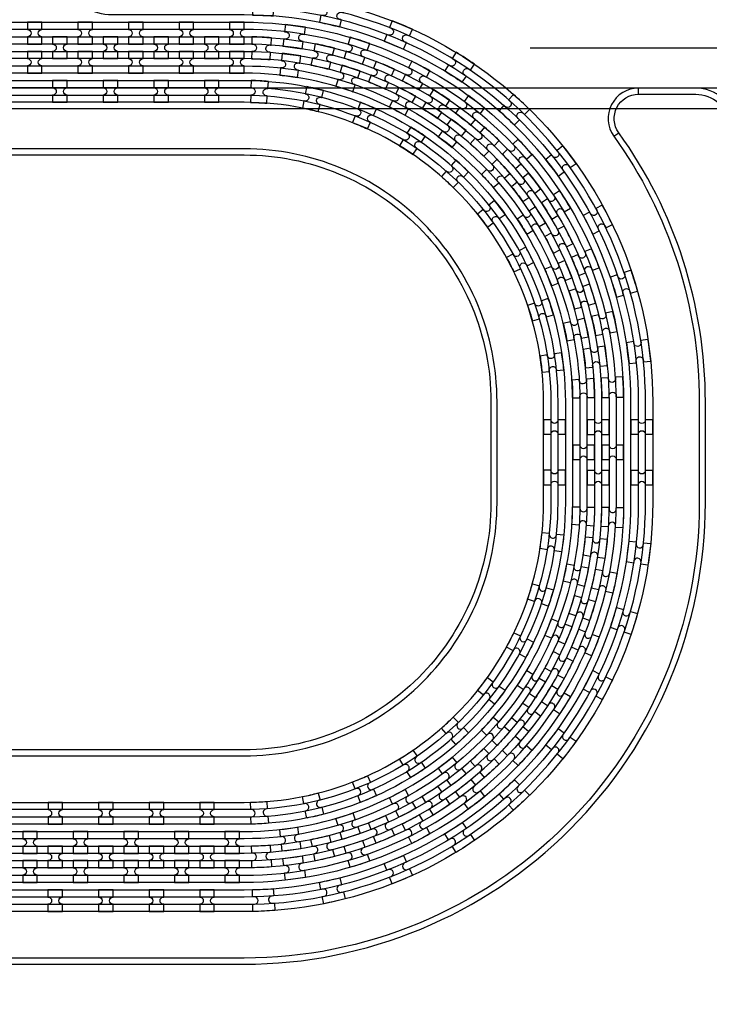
# Model space of a CAD drawing. Extents: x -63500 to 63500, y -63500 to 63500.
# Tile 263 of 296: x 34799 to 38208, y -9858 to -4992. Entities that reach past the tile are written whole.
import ezdxf

# ---------------------------------------------------------------- set-up
doc = ezdxf.new("R2010")
doc.units = 13
doc.header["$MEASUREMENT"] = 0
for name, color, linetype in [('1_Metal', 2, 'Continuous'), ('2_Electrodes', 5, 'Continuous'), ('3_Outline', 4, 'Continuous')]:
    doc.layers.add(name, color=color, linetype=linetype)

# ---------------------------------------------------------------- blocks, each defined once
blk = doc.blocks.new('*U219')
at = {"layer": '1_Metal'}
for points in [[(137.3, 193.7, -1), (140.1, 229.6, 0.000475), (142.9, 229.4), (145.6, 265.3, -0.013499), (66.1, 273.3), (61.5, 237.6, 0.000627), (65.3, 237.1, -1), (60.8, 201.4, -0.000627), (56.9, 201.9), (52.3, 166.2, 0.013498), (137.6, 157.5), (140.3, 193.5, -0.000475)], [(-23, 31.6), (-17.3, 67.2, -0.000725), (-22.1, 68, -1), (-16.2, 103.5, 0.000725), (-11.5, 102.7), (-5.7, 138.2, -0.013497), (-91.8, 154.6), (-99.5, 119.4, 0.000878), (-93.8, 118.2, -1), (-101.4, 83, -0.000877), (-107.2, 84.3), (-114.9, 49.1, 0.013496)], [(38.6, 59.1), (34, 23.4, 0.000987), (40.8, 22.5, -1), (36.4, -13.2, -0.000987), (29.4, -12.4), (24.9, -48.1, 0.013495), (121.7, -57.8), (124.4, -21.9, -0.000835), (118.5, -21.5, -1), (121.3, 14.4, 0.000835), (127, 14), (129.7, 49.9, -0.013497), (38.6, 59.1)], [(-122.5, 13.9), (-130.2, -21.2, 0.001088), (-122.5, -22.9, -1), (-130.1, -58.1, -0.001088), (-137.9, -56.4), (-145.6, -91.6, 0.013495), (-46.1, -110.5), (-40.3, -75, -0.000936), (-47.1, -73.9, -1), (-41.2, -38.3, 0.000936), (-34.6, -39.4), (-28.8, -3.9, -0.013496)], [(16.3, -192.1, -1), (11.9, -227.9, -0.001268), (1.9, -226.6), (-2.6, -262.3, 0.013494), (105.8, -273.3), (108.5, -237.4, -0.001116), (99.6, -236.7, -1), (102.5, -200.8, 0.001116), (111.1, -201.5), (113.8, -165.6, -0.013495), (11.1, -155.2), (6.5, -190.9, 0.001268)]]:
    blk.add_lwpolyline(points, format="xyb", close=True, dxfattribs=at)
blk = doc.blocks.new('*U221')
at = {"layer": '1_Metal', "color": 0, "linetype": 'ByBlock', "lineweight": -2, "transparency": 16777216}
for p, rotation in [((-415.8, 1200.9), 80.00000000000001), ((-537.3, 919.2), 70.00000000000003), ((-705.7, 662.9), 59.99999999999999), ((-916.2, 439.7), 50), ((-1162.2, 256.5), 40), ((-1436.2, 118.7), 30.00000000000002), ((-1730.1, 30.7), 19.99999999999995), ((-2034.7, -5), 9.999999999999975)]:
    blk.add_blockref('*U219', p, dxfattribs=dict(at, rotation=rotation))
blk.add_blockref('*U219', (-2340.9, 12.7), dxfattribs=at)
blk = doc.blocks.new('*U222')
at = {"layer": '1_Metal'}
for points in [[(137.3, 193.7, -1), (140.1, 229.6, 0.000475), (142.9, 229.4), (145.6, 265.3, -0.013499), (66.1, 273.3), (61.5, 237.6, 0.000627), (65.3, 237.1, -1), (60.8, 201.4, -0.000627), (56.9, 201.9), (52.3, 166.2, 0.013498), (137.6, 157.5), (140.3, 193.5, -0.000475)], [(-23, 31.6), (-17.3, 67.2, -0.000725), (-22.1, 68, -1), (-16.2, 103.5, 0.000725), (-11.5, 102.7), (-5.7, 138.2, -0.013497), (-91.8, 154.6), (-99.5, 119.4, 0.000878), (-93.8, 118.2, -1), (-101.4, 83, -0.000877), (-107.2, 84.3), (-114.9, 49.1, 0.013496)], [(38.6, 59.1), (34, 23.4, 0.000987), (40.8, 22.5, -1), (36.4, -13.2, -0.000987), (29.4, -12.4), (24.9, -48.1, 0.013495), (121.7, -57.8), (124.4, -21.9, -0.000835), (118.5, -21.5, -1), (121.3, 14.4, 0.000835), (127, 14), (129.7, 49.9, -0.013497), (38.6, 59.1)], [(-122.5, 13.9), (-130.2, -21.2, 0.001088), (-122.5, -22.9, -1), (-130.1, -58.1, -0.001088), (-137.9, -56.4), (-145.6, -91.6, 0.013495), (-46.1, -110.5), (-40.3, -75, -0.000936), (-47.1, -73.9, -1), (-41.2, -38.3, 0.000936), (-34.6, -39.4), (-28.8, -3.9, -0.013496)], [(16.3, -192.1, -1), (11.9, -227.9, -0.001268), (1.9, -226.6), (-2.6, -262.3, 0.013494), (105.8, -273.3), (108.5, -237.4, -0.001116), (99.6, -236.7, -1), (102.5, -200.8, 0.001116), (111.1, -201.5), (113.8, -165.6, -0.013495), (11.1, -155.2), (6.5, -190.9, 0.001268)]]:
    blk.add_lwpolyline(points, format="xyb", close=True, dxfattribs=at)
blk = doc.blocks.new('*U223')
at = {"layer": '1_Metal', "color": 0, "linetype": 'ByBlock', "lineweight": -2, "transparency": 16777216}
for p, rotation in [((-415.8, 1200.9), 80.00000000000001), ((-537.3, 919.2), 70.00000000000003), ((-705.7, 662.9), 59.99999999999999), ((-916.2, 439.7), 50), ((-1162.2, 256.5), 40), ((-1436.2, 118.7), 30.00000000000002), ((-1730.1, 30.7), 19.99999999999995), ((-2034.7, -5), 9.999999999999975)]:
    blk.add_blockref('*U222', p, dxfattribs=dict(at, rotation=rotation))
blk.add_blockref('*U222', (-2340.9, 12.7), dxfattribs=at)
blk = doc.blocks.new('*U224')
at = {"layer": '1_Metal'}
for points in [[(-270, 36), (-270, -36), (-234, -36, -0.414214), (-216, -18), (-216, -18, -0.414214), (-198, -36), (-162, -36), (-162, 36), (-198, 36, -0.414214), (-216, 18), (-216, 18, -0.414214), (-234, 36)], [(54, -35.9), (54, 36.1), (18, 36.1, -0.414214), (0, 18.1), (0, 18.1, -0.414214), (-18, 36.1), (-54, 36.1), (-54, -35.9), (-18, -35.9, -0.414214), (0, -17.9), (0, -17.9, -0.414214), (18, -35.9), (54, -35.9)], [(162, 35.9), (162, -36.1), (198, -36.1, -0.414214), (216, -18.1), (216, -18.1, -0.414214), (234, -36.1), (270, -36.1), (270, 35.9), (234, 35.9, -0.414214), (216, 17.9), (216, 17.9, -0.414214), (198, 35.9)]]:
    blk.add_lwpolyline(points, format="xyb", close=True, dxfattribs=at)
blk = doc.blocks.new('*U225')
at = {"layer": '1_Metal', "color": 0, "linetype": 'ByBlock', "lineweight": -2, "transparency": 16777216}
for p in [(0, 250), (0, 0)]:
    blk.add_blockref('*U224', p, dxfattribs=at)

msp = doc.modelspace()

# ---------------------------------------------------------------- linework, layer by layer
for p, q in [((37322.9, -5130), (40322.9, -5130)), ((40215.8, -5330), (32194.3, -5330)), ((32194.3, -5430), (39744.8, -5430))]:
    msp.add_line(p, q)
for radius in [50000, 47500, 45000]:
    msp.add_circle((0, 0), radius)
at = {"layer": '1_Metal'}
for points in [[(-50000, 0, 1), (50000, 0), (51000, 0, -1), (-51000, 0)], [(5312.2, -9220), (5714.1, -9220), (35908.6, -9220, 0.414214), (37748.6, -7380), (37748.6, -6880, 0.414214), (35908.6, -5040), (34675.7, -5040, 0.244698), (34660.9, -5047.6), (34619.6, -5018.7), (34684.1, -4926.5), (34725.1, -4955.2), (34710.7, -4975.6, 0.606815), (34725.5, -5004), (35908.7, -5004, -0.414214), (37784.7, -6880), (37784.7, -7380, -0.414214), (35908.7, -9256), (5714.1, -9256), (5312.2, -9256)], [(34908.7, -5112), (34908.7, -5076, -0.414214), (34890.7, -5058), (34890.7, -5058, -0.414214), (34908.7, -5040), (34908.7, -5004), (34836.7, -5004), (34836.7, -5040, -0.414214), (34854.7, -5058), (34854.7, -5058, -0.414214), (34836.7, -5076), (34836.7, -5112)], [(35158.7, -5112), (35158.7, -5076, -0.414214), (35140.7, -5058), (35140.7, -5058, -0.414214), (35158.7, -5040), (35158.7, -5004), (35086.7, -5004), (35086.7, -5040, -0.414214), (35104.7, -5058), (35104.7, -5058, -0.414214), (35086.7, -5076), (35086.7, -5112)], [(35408.7, -5112), (35408.7, -5076, -0.414214), (35390.7, -5058), (35390.7, -5058, -0.414214), (35408.7, -5040), (35408.7, -5004), (35336.7, -5004), (35336.7, -5040, -0.414214), (35354.7, -5058), (35354.7, -5058, -0.414214), (35336.7, -5076), (35336.7, -5112)], [(35658.7, -5112), (35658.7, -5076, -0.414214), (35640.7, -5058), (35640.7, -5058, -0.414214), (35658.7, -5040), (35658.7, -5004), (35586.7, -5004), (35586.7, -5040, -0.414214), (35604.7, -5058), (35604.7, -5058, -0.414214), (35586.7, -5076), (35586.7, -5112)], [(35908.7, -5112), (35908.7, -5076, -0.414214), (35890.7, -5058), (35890.7, -5058, -0.414214), (35908.7, -5040), (35908.7, -5004), (35836.7, -5004), (35836.7, -5040, -0.414214), (35854.7, -5058), (35854.7, -5058, -0.414214), (35836.7, -5076), (35836.7, -5112)], [(5312.2, -9148), (5714.1, -9148), (35908.6, -9148, 0.414214), (37676.6, -7380), (37676.6, -6880, 0.414214), (35908.6, -5112), (34624.5, -5112, 0.244698), (34609.8, -5119.6), (34568.9, -5091), (34619.6, -5018.7), (34660.9, -5047.6, 0.606815), (34675.7, -5076), (35908.6, -5076, -0.414214), (37712.6, -6880), (37712.6, -7380, -0.414214), (35908.6, -9184), (5714.1, -9184), (5312.2, -9184)], [(5312.2, -9076), (5714.1, -9076), (35908.6, -9076, 0.414214), (37604.6, -7380), (37604.6, -6880, 0.414214), (35908.6, -5184), (34574.3, -5184, 0.244698), (34559.5, -5191.6), (34518.6, -5162.9), (34568.9, -5091), (34609.8, -5119.6, 0.606815), (34624.5, -5148), (35908.6, -5148, -0.414214), (37640.6, -6880), (37640.6, -7380, -0.414214), (35908.6, -9112), (5714.1, -9112), (5312.2, -9112)], [(35033.7, -5076), (34961.7, -5076), (34961.7, -5112, -0.414214), (34979.7, -5130), (34979.7, -5130, -0.414214), (34961.7, -5148), (34961.7, -5184), (35033.7, -5184), (35033.7, -5148, -0.414214), (35015.7, -5130), (35015.7, -5130, -0.414214), (35033.7, -5112), (35033.7, -5076)], [(35283.7, -5076), (35211.7, -5076), (35211.7, -5112, -0.414214), (35229.7, -5130), (35229.7, -5130, -0.414214), (35211.7, -5148), (35211.7, -5184), (35283.7, -5184), (35283.7, -5148, -0.414214), (35265.7, -5130), (35265.7, -5130, -0.414214), (35283.7, -5112), (35283.7, -5076)], [(35533.7, -5076), (35461.7, -5076), (35461.7, -5112, -0.414214), (35479.7, -5130), (35479.7, -5130, -0.414214), (35461.7, -5148), (35461.7, -5184), (35533.7, -5184), (35533.7, -5148, -0.414214), (35515.7, -5130), (35515.7, -5130, -0.414214), (35533.7, -5112), (35533.7, -5076)], [(35783.7, -5076), (35711.7, -5076), (35711.7, -5112, -0.414214), (35729.7, -5130), (35729.7, -5130, -0.414214), (35711.7, -5148), (35711.7, -5184), (35783.7, -5184), (35783.7, -5148, -0.414214), (35765.7, -5130), (35765.7, -5130, -0.414214), (35783.7, -5112), (35783.7, -5076)], [(34908.7, -5148), (34836.7, -5148), (34836.7, -5184, -0.414214), (34854.7, -5202), (34854.7, -5202, -0.414214), (34836.7, -5220), (34836.7, -5256), (34908.7, -5256), (34908.7, -5220, -0.414214), (34890.7, -5202), (34890.7, -5202, -0.414214), (34908.7, -5184), (34908.7, -5148)], [(35158.7, -5148), (35086.7, -5148), (35086.7, -5184, -0.414214), (35104.7, -5202), (35104.7, -5202, -0.414214), (35086.7, -5220), (35086.7, -5256), (35158.7, -5256), (35158.7, -5220, -0.414214), (35140.7, -5202), (35140.7, -5202, -0.414214), (35158.7, -5184), (35158.7, -5148)], [(35408.7, -5148), (35336.7, -5148), (35336.7, -5184, -0.414214), (35354.7, -5202), (35354.7, -5202, -0.414214), (35336.7, -5220), (35336.7, -5256), (35408.7, -5256), (35408.7, -5220, -0.414214), (35390.7, -5202), (35390.7, -5202, -0.414214), (35408.7, -5184), (35408.7, -5148)], [(35658.7, -5148), (35586.7, -5148), (35586.7, -5184, -0.414214), (35604.7, -5202), (35604.7, -5202, -0.414214), (35586.7, -5220), (35586.7, -5256), (35658.7, -5256), (35658.7, -5220, -0.414214), (35640.7, -5202), (35640.7, -5202, -0.414214), (35658.7, -5184), (35658.7, -5148)], [(35908.7, -5148), (35836.7, -5148), (35836.7, -5184, -0.414214), (35854.7, -5202), (35854.7, -5202, -0.414214), (35836.7, -5220), (35836.7, -5256), (35908.7, -5256), (35908.7, -5220, -0.414214), (35890.7, -5202), (35890.7, -5202, -0.414214), (35908.7, -5184), (35908.7, -5148)], [(5312.2, -9004), (5714.1, -9004), (5714.1, -9004), (35908.7, -9004, 0.414214), (37532.7, -7380), (37532.7, -6880, 0.414214), (35908.7, -5256), (34523.8, -5256, 0.244698), (34509.1, -5263.6), (34494.7, -5284.1), (34453.8, -5255.4), (34518.6, -5162.9), (34559.5, -5191.6, 0.606815), (34574.3, -5220), (35908.6, -5220, -0.414214), (37568.6, -6880), (37568.6, -7380, -0.414214), (35908.6, -9040), (5714.1, -9040), (5312.2, -9040)], [(34961.7, -5400), (35033.7, -5400), (35033.7, -5364, -0.414214), (35015.7, -5346), (35015.7, -5346, -0.414214), (35033.7, -5328), (35033.7, -5292), (34961.7, -5292), (34961.7, -5328, -0.414214), (34979.7, -5346), (34979.7, -5346, -0.414214), (34961.7, -5364)], [(35211.7, -5400), (35283.7, -5400), (35283.7, -5364, -0.414214), (35265.7, -5346), (35265.7, -5346, -0.414214), (35283.7, -5328), (35283.7, -5292), (35211.7, -5292), (35211.7, -5328, -0.414214), (35229.7, -5346), (35229.7, -5346, -0.414214), (35211.7, -5364)], [(35461.7, -5400), (35533.7, -5400), (35533.7, -5364, -0.414214), (35515.7, -5346), (35515.7, -5346, -0.414214), (35533.7, -5328), (35533.7, -5292), (35461.7, -5292), (35461.7, -5328, -0.414214), (35479.7, -5346), (35479.7, -5346, -0.414214), (35461.7, -5364)], [(35711.7, -5400), (35783.7, -5400), (35783.7, -5364, -0.414214), (35765.7, -5346), (35765.7, -5346, -0.414214), (35783.7, -5328), (35783.7, -5292), (35711.7, -5292), (35711.7, -5328, -0.414214), (35729.7, -5346), (35729.7, -5346, -0.414214), (35711.7, -5364)], [(37640.7, -7094), (37604.7, -7094, -0.414214), (37586.7, -7112), (37586.7, -7112, -0.414214), (37568.7, -7094), (37532.7, -7094), (37532.7, -7166), (37568.7, -7166, -0.414214), (37586.7, -7148), (37586.7, -7148, -0.414214), (37604.7, -7166), (37640.7, -7166)], [(37676.7, -7094), (37676.7, -7166), (37712.7, -7166, -0.414214), (37730.7, -7148), (37730.7, -7148, -0.414214), (37748.7, -7166), (37784.7, -7166), (37784.7, -7094), (37748.7, -7094, -0.414214), (37730.7, -7112), (37730.7, -7112, -0.414214), (37712.7, -7094), (37676.7, -7094)], [(34938.7, -8968), (35010.7, -8968), (35010.7, -8932, -0.414214), (34992.7, -8914), (34992.7, -8914, -0.414214), (35010.7, -8896), (35010.7, -8860), (34938.7, -8860), (34938.7, -8896, -0.414214), (34956.7, -8914), (34956.7, -8914, -0.414214), (34938.7, -8932)], [(35188.7, -8968), (35260.7, -8968), (35260.7, -8932, -0.414214), (35242.7, -8914), (35242.7, -8914, -0.414214), (35260.7, -8896), (35260.7, -8860), (35188.7, -8860), (35188.7, -8896, -0.414214), (35206.7, -8914), (35206.7, -8914, -0.414214), (35188.7, -8932)], [(35438.7, -8968), (35510.7, -8968), (35510.7, -8932, -0.414214), (35492.7, -8914), (35492.7, -8914, -0.414214), (35510.7, -8896), (35510.7, -8860), (35438.7, -8860), (35438.7, -8896, -0.414214), (35456.7, -8914), (35456.7, -8914, -0.414214), (35438.7, -8932)], [(35688.7, -8968), (35760.7, -8968), (35760.7, -8932, -0.414214), (35742.7, -8914), (35742.7, -8914, -0.414214), (35760.7, -8896), (35760.7, -8860), (35688.7, -8860), (35688.7, -8896, -0.414214), (35706.7, -8914), (35706.7, -8914, -0.414214), (35688.7, -8932)], [(34885.6, -9112), (34885.6, -9076, -0.414214), (34867.6, -9058), (34867.6, -9058, -0.414214), (34885.6, -9040), (34885.6, -9004), (34813.6, -9004), (34813.6, -9040, -0.414214), (34831.6, -9058), (34831.6, -9058, -0.414214), (34813.6, -9076), (34813.6, -9112)], [(35135.6, -9112), (35135.6, -9076, -0.414214), (35117.6, -9058), (35117.6, -9058, -0.414214), (35135.6, -9040), (35135.6, -9004), (35063.6, -9004), (35063.6, -9040, -0.414214), (35081.6, -9058), (35081.6, -9058, -0.414214), (35063.6, -9076), (35063.6, -9112)], [(35385.6, -9112), (35385.6, -9076, -0.414214), (35367.6, -9058), (35367.6, -9058, -0.414214), (35385.6, -9040), (35385.6, -9004), (35313.6, -9004), (35313.6, -9040, -0.414214), (35331.6, -9058), (35331.6, -9058, -0.414214), (35313.6, -9076), (35313.6, -9112)], [(35635.6, -9112), (35635.6, -9076, -0.414214), (35617.6, -9058), (35617.6, -9058, -0.414214), (35635.6, -9040), (35635.6, -9004), (35563.6, -9004), (35563.6, -9040, -0.414214), (35581.6, -9058), (35581.6, -9058, -0.414214), (35563.6, -9076), (35563.6, -9112)], [(35885.6, -9112), (35885.6, -9076, -0.414214), (35867.6, -9058), (35867.6, -9058, -0.414214), (35885.6, -9040), (35885.6, -9004), (35813.6, -9004), (35813.6, -9040, -0.414214), (35831.6, -9058), (35831.6, -9058, -0.414214), (35813.6, -9076), (35813.6, -9112)], [(35010.6, -9076), (34938.6, -9076), (34938.6, -9112, -0.414214), (34956.6, -9130), (34956.6, -9130, -0.414214), (34938.6, -9148), (34938.6, -9184), (35010.6, -9184), (35010.6, -9148, -0.414214), (34992.6, -9130), (34992.6, -9130, -0.414214), (35010.6, -9112), (35010.6, -9076)], [(35260.6, -9076), (35188.6, -9076), (35188.6, -9112, -0.414214), (35206.6, -9130), (35206.6, -9130, -0.414214), (35188.6, -9148), (35188.6, -9184), (35260.6, -9184), (35260.6, -9148, -0.414214), (35242.6, -9130), (35242.6, -9130, -0.414214), (35260.6, -9112), (35260.6, -9076)], [(35510.6, -9076), (35438.6, -9076), (35438.6, -9112, -0.414214), (35456.6, -9130), (35456.6, -9130, -0.414214), (35438.6, -9148), (35438.6, -9184), (35510.6, -9184), (35510.6, -9148, -0.414214), (35492.6, -9130), (35492.6, -9130, -0.414214), (35510.6, -9112), (35510.6, -9076)], [(35760.6, -9076), (35688.6, -9076), (35688.6, -9112, -0.414214), (35706.6, -9130), (35706.6, -9130, -0.414214), (35688.6, -9148), (35688.6, -9184), (35760.6, -9184), (35760.6, -9148, -0.414214), (35742.6, -9130), (35742.6, -9130, -0.414214), (35760.6, -9112), (35760.6, -9076)], [(34885.6, -9148), (34813.6, -9148), (34813.6, -9184, -0.414214), (34831.6, -9202), (34831.6, -9202, -0.414214), (34813.6, -9220), (34813.6, -9256), (34885.6, -9256), (34885.6, -9220, -0.414214), (34867.6, -9202), (34867.6, -9202, -0.414214), (34885.6, -9184), (34885.6, -9148)], [(35135.6, -9148), (35063.6, -9148), (35063.6, -9184, -0.414214), (35081.6, -9202), (35081.6, -9202, -0.414214), (35063.6, -9220), (35063.6, -9256), (35135.6, -9256), (35135.6, -9220, -0.414214), (35117.6, -9202), (35117.6, -9202, -0.414214), (35135.6, -9184), (35135.6, -9148)], [(35385.6, -9148), (35313.6, -9148), (35313.6, -9184, -0.414214), (35331.6, -9202), (35331.6, -9202, -0.414214), (35313.6, -9220), (35313.6, -9256), (35385.6, -9256), (35385.6, -9220, -0.414214), (35367.6, -9202), (35367.6, -9202, -0.414214), (35385.6, -9184), (35385.6, -9148)], [(35635.6, -9148), (35563.6, -9148), (35563.6, -9184, -0.414214), (35581.6, -9202), (35581.6, -9202, -0.414214), (35563.6, -9220), (35563.6, -9256), (35635.6, -9256), (35635.6, -9220, -0.414214), (35617.6, -9202), (35617.6, -9202, -0.414214), (35635.6, -9184), (35635.6, -9148)], [(35885.6, -9148), (35813.6, -9148), (35813.6, -9184, -0.414214), (35831.6, -9202), (35831.6, -9202, -0.414214), (35813.6, -9220), (35813.6, -9256), (35885.6, -9256), (35885.6, -9220, -0.414214), (35867.6, -9202), (35867.6, -9202, -0.414214), (35885.6, -9184), (35885.6, -9148)], [(34938.6, -9400), (35010.6, -9400), (35010.6, -9364, -0.414214), (34992.6, -9346), (34992.6, -9346, -0.414214), (35010.6, -9328), (35010.6, -9292), (34938.6, -9292), (34938.6, -9328, -0.414214), (34956.6, -9346), (34956.6, -9346, -0.414214), (34938.6, -9364)], [(35188.6, -9400), (35260.6, -9400), (35260.6, -9364, -0.414214), (35242.6, -9346), (35242.6, -9346, -0.414214), (35260.6, -9328), (35260.6, -9292), (35188.6, -9292), (35188.6, -9328, -0.414214), (35206.6, -9346), (35206.6, -9346, -0.414214), (35188.6, -9364)], [(35438.6, -9400), (35510.6, -9400), (35510.6, -9364, -0.414214), (35492.6, -9346), (35492.6, -9346, -0.414214), (35510.6, -9328), (35510.6, -9292), (35438.6, -9292), (35438.6, -9328, -0.414214), (35456.6, -9346), (35456.6, -9346, -0.414214), (35438.6, -9364)], [(35688.6, -9400), (35760.6, -9400), (35760.6, -9364, -0.414214), (35742.6, -9346), (35742.6, -9346, -0.414214), (35760.6, -9328), (35760.6, -9292), (35688.6, -9292), (35688.6, -9328, -0.414214), (35706.6, -9346), (35706.6, -9346, -0.414214), (35688.6, -9364)]]:
    msp.add_lwpolyline(points, format="xyb", close=True, dxfattribs=at)
for points in [[(26553.2, -5004), (33191.8, -5004, 0.244698), (33314.7, -4940), (35010.2, -2518.6, -0.414214), (35377.9, -2453.7), (36016.8, -2901.1, -0.414214), (36081.7, -3268.8), (35132.8, -4623.9, 0.606815), (35255.7, -4860), (35640.7, -4860), (35908.7, -4860, -0.414214), (37928.7, -6880), (37928.7, -7380, -0.414214), (35908.7, -9400), (5714.1, -9400)], [(5714.1, -9364), (35908.6, -9364, 0.414214), (37892.6, -7380), (37892.6, -6880, 0.414214), (35908.6, -4896), (35255.7, -4896, -0.606815), (35103.3, -4603.3), (36047.5, -3254.8), (36052.2, -3248.2, 0.414214), (35996.2, -2930.6), (35357.3, -2483.2, 0.414214), (35039.7, -2539.2), (33344.2, -4960.7, -0.244698), (33191.8, -5040), (33055.3, -5040), (26603.6, -5040, 0.606815)], [(26603.6, -5076), (33055.3, -5076), (33191.8, -5076, 0.244698), (33373.7, -4981.3), (35069.2, -2559.9, -0.414214), (35336.6, -2512.7), (35975.6, -2960.1, -0.414214), (36022.7, -3227.5), (36018.1, -3234.1), (35073.8, -4582.6, 0.606815), (35255.7, -4932), (35908.6, -4932, -0.414214), (37856.6, -6880), (37856.6, -7380, -0.414214), (35908.6, -9328), (5714.1, -9328)], [(5714.1, -9292), (35908.7, -9292, 0.414214), (37820.7, -7380), (37820.7, -6880, 0.414214), (35908.7, -4968), (35640.7, -4968), (35255.7, -4968, -0.606815), (35044.3, -4562), (35993.2, -3206.9, 0.414214), (35954.9, -2989.6), (35316, -2542.2, 0.414214), (35098.7, -2580.5), (33403.2, -5002, -0.244698), (33191.8, -5112), (32805.3, -5112), (26653.9, -5112, 0.606815)], [(26653.9, -5148), (32805.3, -5148), (32805.3, -5148, -0.606815), (33016.7, -5554), (31967, -7053.1, 0.414214), (32005.3, -7270.3), (32644.2, -7717.7, 0.414214), (32861.5, -7679.4), (34456.2, -5402, -0.244698), (34667.5, -5292), (35640.7, -5292), (35908.7, -5292, -0.414214), (37496.7, -6880), (37496.7, -7380, -0.414214), (35908.7, -8968), (5714.1, -8968)], [(5714.1, -8932), (35908.6, -8932, 0.414214), (37460.6, -7380), (37460.6, -6880, 0.414214), (35908.6, -5328), (34667.5, -5328, 0.244698), (34485.7, -5422.6), (32891, -7700.1, -0.414214), (32623.6, -7747.2), (31984.6, -7299.8, -0.414214), (31937.5, -7032.4), (32987.2, -5533.3, 0.606815), (32805.3, -5184), (26705, -5184, 0.606815)], [(26705, -5220), (32805.3, -5220, -0.606815), (32957.7, -5512.7), (31908, -7011.8, 0.414214), (31964, -7329.3), (32602.9, -7776.7, 0.414214), (32920.5, -7720.7), (34515.1, -5443.3, -0.244698), (34667.5, -5364), (35908.6, -5364, -0.414214), (37424.6, -6880), (37424.6, -7380, -0.414214), (35908.6, -8896), (5714.1, -8895.9)], [(5714.1, -8860), (35908.7, -8860, 0.414214), (37388.7, -7380), (37388.7, -6880, 0.414214), (35908.7, -5400), (35640.7, -5400), (34667.5, -5400, 0.244698), (34544.6, -5463.9), (32950, -7741.4, -0.414214), (32582.3, -7806.2), (31943.3, -7358.8, -0.414214), (31878.5, -6991.1), (32928.2, -5492, 0.606815), (32805.3, -5256), (26754.8, -5256, 0.606815)]]:
    msp.add_lwpolyline(points, format="xyb", dxfattribs=at)
at = {"layer": '2_Electrodes'}
for points in [[(47500, 0, -1), (-47500, 0), (-51000, 0, 1), (51000, 0)], [(38188.7, -7380), (38188.7, -6880, 0.156977), (37760.6, -5550, -0.610914), (37858.1, -5360), (37858.1, -5330, 0.610914), (37736.2, -5567.5, -0.156977), (38158.7, -6880), (38158.7, -7380, -0.414214), (35908.7, -9630), (6312.2, -9630), (6312.2, -9660), (35908.7, -9660, 0.414214)]]:
    msp.add_lwpolyline(points, format="xyb", close=True, dxfattribs=at)
for points in [[(38273.5, -5380, 0.182676), (38141.2, -5330), (37858.1, -5330, 0.610914), (37736.2, -5567.5), (37760.6, -5550, -0.610914), (37858.1, -5360), (38141.2, -5360, -0.182676), (38253.6, -5402.5, 0.182676)], [(6312.2, -8630), (35908.7, -8630, 0.414214), (37158.7, -7380), (37158.7, -6880, 0.414214), (35908.7, -5630), (34645.6, -5630, 0.244698), (34399.8, -5757.9), (32990.9, -7770.1, -0.414214), (32553.6, -7847.2), (31914.7, -7399.8, -0.414214), (31837.5, -6962.5), (32440, -6102, 0.606815), (32194.3, -5630), (27795.2, -5630, 0.606815)], [(27795.2, -5660), (32194.3, -5660, -0.606815), (32415.4, -6084.8), (31813, -6945.3, 0.414214), (31897.4, -7424.3), (32536.4, -7871.7, 0.414214), (33015.5, -7787.3), (34424.4, -5775.1, -0.244698), (34645.6, -5660), (35908.7, -5660, -0.414214), (37128.7, -6880), (37128.7, -7380, -0.414214), (35908.7, -8600), (6312.2, -8600)]]:
    msp.add_lwpolyline(points, format="xyb", dxfattribs=at)
at = {"layer": '3_Outline'}
for points in [[(47500, 0, -1), (-47500, 0), (-51000, 0, 1), (51000, 0)], [(38188.7, -7380), (38188.7, -6880, 0.156977), (37760.6, -5550, -0.610914), (37858.1, -5360), (37858.1, -5330, 0.610914), (37736.2, -5567.5, -0.156977), (38158.7, -6880), (38158.7, -7380, -0.414214), (35908.7, -9630), (6312.2, -9630), (6312.2, -9660), (35908.7, -9660, 0.414214)]]:
    msp.add_lwpolyline(points, format="xyb", close=True, dxfattribs=at)
for points in [[(38273.5, -5380, 0.182676), (38141.2, -5330), (37858.1, -5330, 0.610914), (37736.2, -5567.5), (37760.6, -5550, -0.610914), (37858.1, -5360), (38141.2, -5360, -0.182676), (38253.6, -5402.5, 0.182676)], [(6312.2, -8630), (35908.7, -8630, 0.414214), (37158.7, -7380), (37158.7, -6880, 0.414214), (35908.7, -5630), (34645.6, -5630, 0.244698), (34399.8, -5757.9), (32990.9, -7770.1, -0.414214), (32553.6, -7847.2), (31914.7, -7399.8, -0.414214), (31837.5, -6962.5), (32440, -6102, 0.606815), (32194.3, -5630), (27795.2, -5630, 0.606815)], [(27795.2, -5660), (32194.3, -5660, -0.606815), (32415.4, -6084.8), (31813, -6945.3, 0.414214), (31897.4, -7424.3), (32536.4, -7871.7, 0.414214), (33015.5, -7787.3), (34424.4, -5775.1, -0.244698), (34645.6, -5660), (35908.7, -5660, -0.414214), (37128.7, -6880), (37128.7, -7380, -0.414214), (35908.7, -8600), (6312.2, -8600)]]:
    msp.add_lwpolyline(points, format="xyb", dxfattribs=at)

# ---------------------------------------------------------------- block references
at = {"layer": '1_Metal'}
for name, p, rotation in [('*U221', (37148.4, -4452.5), 103), ('*U225', (37658.7, -7005), 180)]:
    msp.add_blockref(name, p, dxfattribs=dict(at, rotation=rotation))
at = {"layer": '1_Metal', "xscale": -1, "rotation": 76.99999999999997}
msp.add_blockref('*U223', (37148.4, -9807.4), dxfattribs=at)

doc.saveas('drawing.dxf')
